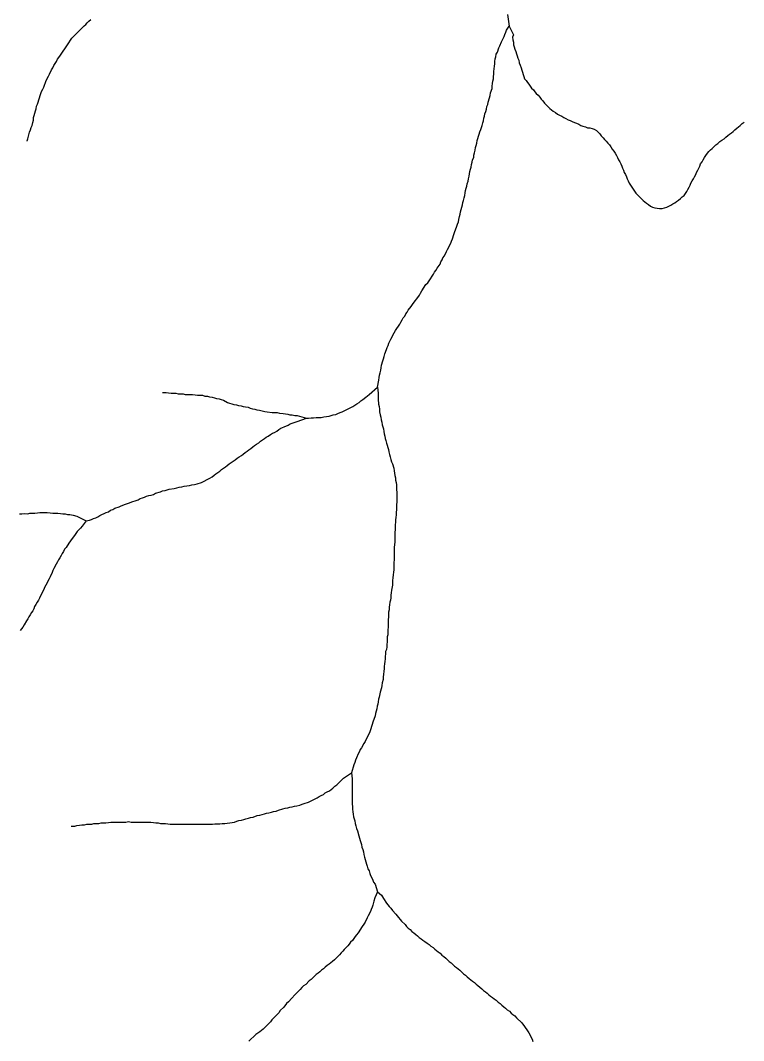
# Model space of a CAD drawing. Extents: x 652.3 to 678, y 7316.9 to 7344.9.
# Drawn here: x 658.975 to 660.603, y 7332.83 to 7335.124 of the extents above; entities that cross this region are included whole.
import ezdxf

# ---------------------------------------------------------------- set-up
doc = ezdxf.new("R2010")
doc.units = 0
doc.header["$LTSCALE"] = 0.032
doc.layers.add('7', color=7, linetype='Continuous', lineweight=25)

msp = doc.modelspace()

# ---------------------------------------------------------------- linework, layer by layer
at = {"layer": '7'}
for points in [[(660.0715, 7335.1377), (660.0748, 7335.1112), (660.0748, 7335.1112)], [(658.9904, 7334.8528), (658.9906, 7334.8536), (658.9918, 7334.8582), (658.9958, 7334.8733), (658.9982, 7334.8781), (658.999, 7334.8836), (659.0014, 7334.8884), (659.003, 7334.8948), (659.0046, 7334.9004), (659.0046, 7334.9059), (659.0062, 7334.9107), (659.0078, 7334.9155), (659.0094, 7334.921), (659.0109, 7334.9258), (659.0117, 7334.9314), (659.0133, 7334.9362), (659.0181, 7334.9505), (659.0197, 7334.9553), (659.0229, 7334.9648), (659.0253, 7334.9696), (659.0277, 7334.9744), (659.0292, 7334.9791), (659.0316, 7334.9847), (659.0332, 7334.9895), (659.038, 7334.999), (659.0404, 7335.0038), (659.0452, 7335.0133), (659.0483, 7335.0181), (659.0507, 7335.0229), (659.0531, 7335.0277), (659.0563, 7335.0324), (659.0587, 7335.0372), (659.0619, 7335.0412), (659.0651, 7335.046), (659.0682, 7335.0507), (659.0778, 7335.0651), (659.081, 7335.0698), (659.0905, 7335.0842), (659.1184, 7335.112), (659.1223, 7335.1152), (659.1255, 7335.1192), (659.1295, 7335.1224), (659.1335, 7335.1263)], [(660.0199, 7334.9091), (660.0207, 7334.9147), (660.0223, 7334.9195), (660.0239, 7334.925), (660.0247, 7334.9306), (660.027, 7334.9354), (660.0278, 7334.9409), (660.031, 7334.9505), (660.0326, 7334.9553), (660.0334, 7334.9616), (660.0366, 7334.9712), (660.0366, 7334.9767), (660.0374, 7334.9823), (660.0382, 7334.9879), (660.0398, 7334.9927), (660.0398, 7334.9982), (660.0406, 7335.0038), (660.0406, 7335.0094), (660.0414, 7335.0157), (660.0422, 7335.0213), (660.043, 7335.0269), (660.043, 7335.0324), (660.0437, 7335.038), (660.0453, 7335.0428), (660.0461, 7335.0484), (660.0485, 7335.0531), (660.0517, 7335.0627), (660.0541, 7335.0674), (660.0581, 7335.0762), (660.0613, 7335.0834), (660.0636, 7335.0881), (660.0652, 7335.0929), (660.0676, 7335.0977), (660.0692, 7335.1025), (660.0748, 7335.1112)], [(660.0748, 7335.1112), (660.0851, 7335.0921), (660.0827, 7335.0865), (660.0835, 7335.081), (660.0851, 7335.0754), (660.0851, 7335.0698), (660.0867, 7335.0651)], [(660.0867, 7335.0651), (660.0875, 7335.0595), (660.0899, 7335.0547), (660.0915, 7335.0491), (660.0931, 7335.0444), (660.0947, 7335.0396), (660.0971, 7335.0348), (660.0979, 7335.0293), (660.1002, 7335.0237), (660.1018, 7335.0181), (660.1034, 7335.0125), (660.105, 7335.0078), (660.1066, 7335.003), (660.1082, 7334.9982), (660.1098, 7334.9934), (660.113, 7334.9895), (660.1162, 7334.9847), (660.1193, 7334.9807), (660.1225, 7334.9767), (660.1257, 7334.972), (660.1297, 7334.968), (660.1329, 7334.964), (660.136, 7334.96), (660.14, 7334.9561), (660.144, 7334.9521), (660.1472, 7334.9473), (660.1512, 7334.9433), (660.1543, 7334.9385), (660.1583, 7334.9346), (660.1623, 7334.9306), (660.1663, 7334.9266), (660.1703, 7334.9234), (660.1742, 7334.9202), (660.179, 7334.9171), (660.1838, 7334.9139), (660.1886, 7334.9115), (660.1933, 7334.9091), (660.1981, 7334.9059), (660.2029, 7334.9035), (660.2077, 7334.9011), (660.2124, 7334.8996), (660.2172, 7334.8972), (660.222, 7334.8948), (660.2268, 7334.8932), (660.2315, 7334.8908), (660.2363, 7334.8884), (660.2411, 7334.8868), (660.2466, 7334.8852), (660.2514, 7334.8828), (660.257, 7334.8828), (660.2618, 7334.8813), (660.2665, 7334.8797), (660.2713, 7334.8765), (660.2753, 7334.8733), (660.2793, 7334.8693), (660.2825, 7334.8645), (660.2864, 7334.8606), (660.2896, 7334.8566), (660.2936, 7334.8526), (660.2968, 7334.8486), (660.3008, 7334.8447), (660.3039, 7334.8399), (660.3071, 7334.8351), (660.3103, 7334.8303), (660.3135, 7334.8256), (660.3167, 7334.8208), (660.3191, 7334.816), (660.3214, 7334.8112), (660.3238, 7334.8065), (660.3262, 7334.8017), (660.3286, 7334.7969), (660.3302, 7334.7921), (660.3326, 7334.7874), (660.3342, 7334.7826), (660.3366, 7334.7778), (660.3389, 7334.773), (660.3405, 7334.7683), (660.3429, 7334.7635), (660.3453, 7334.7587), (660.3485, 7334.7539), (660.3509, 7334.7492), (660.3541, 7334.7452), (660.3572, 7334.7404), (660.3604, 7334.7356), (660.3644, 7334.7317), (660.3684, 7334.7277), (660.3724, 7334.7237), (660.3763, 7334.7197), (660.3803, 7334.7165), (660.3843, 7334.7134), (660.3883, 7334.7102), (660.3931, 7334.707), (660.3978, 7334.7046), (660.4026, 7334.703), (660.4082, 7334.7022), (660.4137, 7334.7014), (660.4193, 7334.7014), (660.4249, 7334.703), (660.4297, 7334.7046), (660.4344, 7334.707), (660.4392, 7334.7086)], [(659.7788, 7334.2996), (659.782, 7334.3155), (659.7828, 7334.3211), (659.7836, 7334.3267), (659.7844, 7334.3322), (659.7859, 7334.3378), (659.7867, 7334.3434), (659.7875, 7334.3489), (659.7907, 7334.3585), (659.7923, 7334.3633), (659.7939, 7334.3688), (659.7955, 7334.3744), (659.7987, 7334.384), (659.8003, 7334.3887), (659.8027, 7334.3935), (659.8042, 7334.3983), (659.8066, 7334.403), (659.809, 7334.4078), (659.8162, 7334.4221), (659.8194, 7334.4269), (659.8289, 7334.4412), (659.8313, 7334.446), (659.8345, 7334.4508), (659.8369, 7334.4556), (659.8401, 7334.4595), (659.8424, 7334.4643), (659.8456, 7334.4683), (659.848, 7334.4731), (659.8544, 7334.481), (659.8576, 7334.4858), (659.8639, 7334.4938), (659.8671, 7334.4985), (659.8735, 7334.5065), (659.8759, 7334.5113), (659.8782, 7334.516), (659.8878, 7334.5304), (659.8918, 7334.5343), (659.895, 7334.5391), (659.9045, 7334.5534), (659.9069, 7334.5582), (659.9101, 7334.5622), (659.9133, 7334.567), (659.9196, 7334.5765), (659.9212, 7334.5813), (659.9244, 7334.5861), (659.926, 7334.5908), (659.9292, 7334.5948), (659.9339, 7334.6044), (659.9363, 7334.6091), (659.9435, 7334.6235), (659.9451, 7334.6282), (659.9475, 7334.633), (659.9507, 7334.6426), (659.9522, 7334.6473), (659.957, 7334.6616), (659.9586, 7334.6664), (659.961, 7334.6712), (659.9618, 7334.6768), (659.9634, 7334.6831), (659.965, 7334.6887), (659.9658, 7334.6943), (659.9674, 7334.699), (659.9682, 7334.7046), (659.9697, 7334.7094), (659.9705, 7334.715), (659.9721, 7334.7197), (659.9737, 7334.7253), (659.9753, 7334.7309), (659.9761, 7334.7364), (659.9769, 7334.742), (659.9785, 7334.7468), (659.9801, 7334.7516), (659.9809, 7334.7571), (659.9825, 7334.7627), (659.9833, 7334.7683), (659.9849, 7334.7738), (659.9857, 7334.7794), (659.9865, 7334.785), (659.988, 7334.7898), (659.9896, 7334.7945), (659.9904, 7334.8001), (659.992, 7334.8057), (659.9928, 7334.8112), (659.9952, 7334.816), (659.9952, 7334.8216), (659.9968, 7334.8264), (659.9984, 7334.8327), (659.9992, 7334.8383), (660.0008, 7334.8431), (660.0024, 7334.8486), (660.0032, 7334.8542), (660.0048, 7334.859), (660.0064, 7334.8638), (660.0079, 7334.8685), (660.0087, 7334.8741), (660.0111, 7334.8789), (660.0143, 7334.8884), (660.0159, 7334.894), (660.0175, 7334.8988), (660.0183, 7334.9043), (660.0199, 7334.9091)], [(660.4392, 7334.7086), (660.4432, 7334.7118), (660.448, 7334.7142), (660.4519, 7334.7173), (660.4559, 7334.7205), (660.4607, 7334.7237), (660.4647, 7334.7277), (660.4686, 7334.7309), (660.4718, 7334.7349), (660.475, 7334.7396), (660.4774, 7334.7444), (660.4798, 7334.7492), (660.4822, 7334.7539), (660.4838, 7334.7587), (660.4869, 7334.7635), (660.4901, 7334.7683), (660.4925, 7334.773), (660.4949, 7334.7778), (660.4965, 7334.7826), (660.4997, 7334.7874), (660.5021, 7334.7921), (660.5045, 7334.7969), (660.506, 7334.8017), (660.5092, 7334.8065), (660.5116, 7334.8112), (660.5148, 7334.816), (660.518, 7334.8208), (660.5212, 7334.8256), (660.5243, 7334.8295), (660.5283, 7334.8335), (660.5323, 7334.8367), (660.5363, 7334.8407), (660.5403, 7334.8447), (660.545, 7334.8478), (660.549, 7334.8518), (660.5538, 7334.855), (660.5586, 7334.8582), (660.5625, 7334.8622), (660.5673, 7334.8653), (660.5713, 7334.8685), (660.5753, 7334.8717), (660.5792, 7334.8749), (660.5832, 7334.8781), (660.5872, 7334.8821), (660.5912, 7334.8852), (660.5952, 7334.8884), (660.5991, 7334.8924), (660.6039, 7334.8956)], [(659.2946, 7334.2877), (659.303, 7334.2877), (659.3085, 7334.2869), (659.3141, 7334.2861), (659.3252, 7334.2861), (659.33, 7334.2845), (659.3412, 7334.2845), (659.3459, 7334.2829), (659.3626, 7334.2829), (659.3682, 7334.2821), (659.3738, 7334.2813), (659.3849, 7334.2813), (659.3905, 7334.2797), (659.3961, 7334.2797), (659.4008, 7334.2781), (659.4064, 7334.2773), (659.412, 7334.2757), (659.4167, 7334.2741), (659.4223, 7334.2734), (659.4271, 7334.2718), (659.4319, 7334.2702), (659.4414, 7334.2654), (659.4557, 7334.2606), (659.4613, 7334.2598), (659.4661, 7334.2582), (659.4716, 7334.2574), (659.4764, 7334.2558), (659.482, 7334.2551), (659.4876, 7334.2543), (659.4923, 7334.2527), (659.4971, 7334.2511), (659.5027, 7334.2503), (659.5075, 7334.2487), (659.513, 7334.2479), (659.5194, 7334.2463), (659.525, 7334.2447), (659.5305, 7334.2439), (659.5417, 7334.2423), (659.5528, 7334.2423), (659.5584, 7334.2415), (659.5663, 7334.2407), (659.5767, 7334.2391), (659.5815, 7334.2375), (659.587, 7334.2375), (659.5926, 7334.236), (659.5982, 7334.236), (659.6189, 7334.2296)], [(659.6189, 7334.2296), (659.6236, 7334.2296), (659.6292, 7334.2304), (659.6348, 7334.2304), (659.6411, 7334.2312), (659.6523, 7334.2312), (659.6578, 7334.2328), (659.6642, 7334.2336), (659.6698, 7334.2344), (659.6745, 7334.236), (659.6793, 7334.2375), (659.6849, 7334.2383), (659.6897, 7334.2407), (659.6944, 7334.2423), (659.6992, 7334.2439), (659.704, 7334.2463), (659.7231, 7334.2558), (659.7279, 7334.259), (659.7326, 7334.2622), (659.7374, 7334.2654), (659.7414, 7334.2686), (659.7454, 7334.2718), (659.7525, 7334.2773), (659.7597, 7334.2829), (659.7788, 7334.2996)], [(659.7788, 7334.2996), (659.7804, 7334.2861), (659.7804, 7334.2726), (659.7812, 7334.2614), (659.7828, 7334.2558), (659.7836, 7334.2503), (659.7836, 7334.2439), (659.7851, 7334.2375), (659.7859, 7334.232), (659.7867, 7334.2264), (659.7883, 7334.2208), (659.7891, 7334.2153), (659.7907, 7334.2105), (659.7923, 7334.2057), (659.7931, 7334.2001), (659.7939, 7334.1946), (659.7955, 7334.1898), (659.7963, 7334.1842), (659.7979, 7334.1795), (659.7987, 7334.1739)], [(659.1231, 7333.9988), (659.1303, 7334.0004), (659.1351, 7334.002), (659.1398, 7334.0044), (659.1446, 7334.006), (659.1494, 7334.0084), (659.1542, 7334.0108), (659.1685, 7334.0179), (659.1733, 7334.0195), (659.178, 7334.0227), (659.1828, 7334.0243), (659.1876, 7334.0275), (659.1971, 7334.0307), (659.2019, 7334.0331), (659.2115, 7334.0362), (659.2162, 7334.0378), (659.221, 7334.0394), (659.2258, 7334.0418), (659.2353, 7334.045), (659.2401, 7334.0466), (659.2449, 7334.049), (659.2497, 7334.0506), (659.2544, 7334.0521), (659.2592, 7334.0545), (659.264, 7334.0561), (659.2695, 7334.0569), (659.2743, 7334.0585), (659.2791, 7334.0609), (659.2902, 7334.0641), (659.295, 7334.0665), (659.3006, 7334.0673), (659.3101, 7334.0705), (659.3213, 7334.072), (659.3268, 7334.0736), (659.3324, 7334.0744), (659.3388, 7334.0752), (659.3435, 7334.0768), (659.3499, 7334.0776), (659.3555, 7334.0784), (659.361, 7334.08), (659.3666, 7334.0808), (659.373, 7334.0824), (659.3825, 7334.0856), (659.4016, 7334.0951), (659.4064, 7334.0983), (659.4112, 7334.1015), (659.4152, 7334.1047), (659.4191, 7334.1078), (659.4239, 7334.111), (659.4279, 7334.1142), (659.4319, 7334.1174), (659.4366, 7334.1206), (659.4406, 7334.1238), (659.4446, 7334.1269), (659.4494, 7334.1301), (659.4541, 7334.1333), (659.4581, 7334.1365), (659.4629, 7334.1397), (659.4677, 7334.1429), (659.4724, 7334.146), (659.4764, 7334.1492), (659.4812, 7334.1524), (659.4852, 7334.1556), (659.4892, 7334.1588), (659.4939, 7334.162), (659.4979, 7334.1651), (659.5019, 7334.1683), (659.5067, 7334.1715), (659.5114, 7334.1747), (659.5154, 7334.1779), (659.5202, 7334.1811), (659.5242, 7334.1842), (659.5281, 7334.1874), (659.5329, 7334.1898), (659.5377, 7334.193), (659.5425, 7334.1962), (659.5472, 7334.1978), (659.552, 7334.2009), (659.5568, 7334.2041), (659.5616, 7334.2073), (659.5687, 7334.2105), (659.5775, 7334.2145), (659.5822, 7334.2169), (659.587, 7334.2184), (659.5982, 7334.2224)], [(659.5982, 7334.2224), (659.6189, 7334.2296), (659.6189, 7334.2296)], [(659.7987, 7334.1739), (659.8034, 7334.1596), (659.8042, 7334.154), (659.8058, 7334.1484), (659.8074, 7334.1429), (659.809, 7334.1373), (659.8106, 7334.1317), (659.8122, 7334.1269), (659.8154, 7334.1174), (659.8162, 7334.1118), (659.817, 7334.1063), (659.8178, 7334.1007), (659.8194, 7334.0959), (659.8194, 7334.0903), (659.821, 7334.0856), (659.8218, 7334.08), (659.8218, 7334.0689), (659.8225, 7334.0633), (659.8225, 7334.041), (659.8218, 7334.0354), (659.8218, 7334.0243), (659.821, 7334.0179), (659.821, 7334.0124), (659.8202, 7334.0068), (659.8194, 7334.0012), (659.8194, 7333.9957), (659.8186, 7333.9901), (659.8186, 7333.9789), (659.8178, 7333.9734), (659.8178, 7333.9511), (659.817, 7333.9455), (659.8162, 7333.9392), (659.8162, 7333.9113), (659.8154, 7333.9057), (659.8154, 7333.889), (659.8146, 7333.8835), (659.8138, 7333.8779), (659.813, 7333.8707), (659.8122, 7333.8652), (659.8122, 7333.854), (659.8106, 7333.8429), (659.8098, 7333.8373), (659.809, 7333.8317), (659.809, 7333.8262), (659.8082, 7333.8206), (659.8066, 7333.8158), (659.8058, 7333.8103), (659.805, 7333.8047), (659.805, 7333.7991), (659.8034, 7333.7936), (659.8034, 7333.7824), (659.8027, 7333.7768), (659.8027, 7333.7601), (659.8019, 7333.7538), (659.8019, 7333.7426), (659.8003, 7333.7379), (659.8003, 7333.7267), (659.7995, 7333.7211), (659.7995, 7333.7156), (659.7987, 7333.71), (659.7971, 7333.7052), (659.7971, 7333.6997), (659.7963, 7333.6941), (659.7963, 7333.6885), (659.7955, 7333.683), (659.7947, 7333.6774), (659.7939, 7333.6718), (659.7939, 7333.6662), (659.7931, 7333.6607), (659.7923, 7333.6535), (659.7915, 7333.6479), (659.7915, 7333.6424), (659.7891, 7333.6344), (659.7883, 7333.6288), (659.7875, 7333.6233), (659.7844, 7333.6137), (659.7828, 7333.6026), (659.7812, 7333.5978), (659.7804, 7333.5922), (659.7796, 7333.5867), (659.778, 7333.5819), (659.7772, 7333.5763), (659.7756, 7333.5708), (659.774, 7333.566), (659.7732, 7333.5604), (659.7684, 7333.5461), (659.7668, 7333.5413), (659.7621, 7333.527), (659.7605, 7333.5222), (659.7533, 7333.5079), (659.7509, 7333.5031), (659.7478, 7333.4984), (659.743, 7333.4888), (659.7398, 7333.4848), (659.7382, 7333.48), (659.735, 7333.4753), (659.7318, 7333.4657), (659.7295, 7333.461), (659.7279, 7333.4554), (659.7255, 7333.4506), (659.7199, 7333.4323)], [(658.9728, 7334.0148), (658.9783, 7334.0148), (658.9839, 7334.0155), (658.9918, 7334.0148), (658.9966, 7334.0163), (659.0078, 7334.0163), (659.0133, 7334.0171), (659.0189, 7334.0179), (659.0356, 7334.0179), (659.042, 7334.0171), (659.0483, 7334.0163), (659.0595, 7334.0163), (659.0651, 7334.0155), (659.0706, 7334.0148), (659.0762, 7334.0148), (659.081, 7334.0132), (659.0865, 7334.0132), (659.0937, 7334.0116), (659.1024, 7334.0092), (659.1231, 7333.9988)], [(659.1231, 7333.9988), (659.1144, 7333.9869), (659.1104, 7333.9829), (659.1064, 7333.9789), (659.1032, 7333.975), (659.1001, 7333.9702), (659.0969, 7333.9662), (659.0913, 7333.9591), (659.0841, 7333.9487), (659.0778, 7333.9392), (659.0746, 7333.9352), (659.0722, 7333.9304), (659.069, 7333.9256), (659.0666, 7333.9209), (659.0635, 7333.9161), (659.0611, 7333.9113), (659.0587, 7333.9065), (659.0555, 7333.9018), (659.0507, 7333.8922), (659.0483, 7333.8874), (659.0468, 7333.8827), (659.042, 7333.8731), (659.0396, 7333.8683), (659.0324, 7333.854), (659.0292, 7333.8492), (659.0277, 7333.8445), (659.0205, 7333.8302), (659.0181, 7333.8254), (659.0157, 7333.8206), (659.0125, 7333.8158), (659.0101, 7333.8111), (659.007, 7333.8063), (659.0054, 7333.8015), (659.003, 7333.7967), (658.9998, 7333.7928), (658.9974, 7333.788), (658.9942, 7333.7832), (658.9918, 7333.7784), (658.9887, 7333.7745), (658.9839, 7333.7649), (658.9807, 7333.7601), (658.9743, 7333.7522)], [(659.0897, 7333.3122), (659.0977, 7333.3122), (659.1024, 7333.3138), (659.108, 7333.3145), (659.1136, 7333.3153), (659.1192, 7333.3153), (659.1247, 7333.3169), (659.1359, 7333.3169), (659.1406, 7333.3185), (659.1518, 7333.3185), (659.1566, 7333.3201), (659.1677, 7333.3201), (659.1733, 7333.3209), (659.1788, 7333.3217), (659.2123, 7333.3217), (659.2186, 7333.3225), (659.2242, 7333.3217), (659.2687, 7333.3217), (659.2743, 7333.3209), (659.2799, 7333.3201), (659.2855, 7333.3201), (659.2902, 7333.3185), (659.3014, 7333.3185), (659.3125, 7333.3169), (659.4072, 7333.3169), (659.4128, 7333.3177), (659.4239, 7333.3177), (659.4295, 7333.3185), (659.435, 7333.3185), (659.4406, 7333.3193), (659.4462, 7333.3201), (659.4518, 7333.3209), (659.4573, 7333.3217), (659.4621, 7333.3233), (659.4669, 7333.3249), (659.4724, 7333.3257), (659.478, 7333.3273), (659.4828, 7333.3289), (659.4884, 7333.3305), (659.4931, 7333.3321), (659.4987, 7333.3328), (659.5082, 7333.336), (659.5138, 7333.3368), (659.5194, 7333.3384), (659.5242, 7333.34), (659.5289, 7333.3416), (659.5345, 7333.3424), (659.5401, 7333.344), (659.5449, 7333.3456), (659.5504, 7333.3464), (659.556, 7333.348), (659.5655, 7333.3511), (659.5711, 7333.3527), (659.5767, 7333.3535), (659.5815, 7333.3551), (659.587, 7333.3559), (659.5918, 7333.3575), (659.5974, 7333.3583), (659.6037, 7333.3599), (659.6093, 7333.3615), (659.6141, 7333.3631), (659.6236, 7333.3663), (659.6427, 7333.3758), (659.6475, 7333.379), (659.6523, 7333.3814), (659.657, 7333.3838), (659.661, 7333.387), (659.6658, 7333.3893), (659.6706, 7333.3917), (659.6745, 7333.3949), (659.6785, 7333.3981), (659.6825, 7333.4021), (659.6873, 7333.4053), (659.6952, 7333.4132), (659.7024, 7333.4204), (659.7199, 7333.4323)], [(659.7199, 7333.4323), (659.7215, 7333.4188), (659.7215, 7333.3623), (659.7223, 7333.3559), (659.7223, 7333.3504), (659.7231, 7333.3448), (659.7239, 7333.3392), (659.7247, 7333.3336), (659.7263, 7333.3289), (659.7279, 7333.3241), (659.7287, 7333.3185), (659.7302, 7333.313), (659.7318, 7333.3074), (659.7334, 7333.3018), (659.7366, 7333.2907), (659.7382, 7333.2851), (659.7398, 7333.2803), (659.743, 7333.2708), (659.7438, 7333.2652), (659.7454, 7333.2596), (659.747, 7333.2549), (659.7478, 7333.2485), (659.7493, 7333.2429), (659.7509, 7333.2374), (659.7525, 7333.2318), (659.7541, 7333.227), (659.7557, 7333.2222), (659.7573, 7333.2167), (659.7597, 7333.2119), (659.7613, 7333.2063), (659.7629, 7333.2016), (659.7661, 7333.196), (659.7684, 7333.1912), (659.77, 7333.1864), (659.7732, 7333.1817), (659.7788, 7333.165)], [(659.7788, 7333.165), (659.7724, 7333.1514), (659.7708, 7333.1435), (659.7684, 7333.1347), (659.7668, 7333.1299), (659.7645, 7333.1252), (659.7629, 7333.1204), (659.7581, 7333.1109), (659.7557, 7333.1061), (659.7509, 7333.0965), (659.7478, 7333.0918), (659.7446, 7333.087), (659.735, 7333.0727), (659.7318, 7333.0679), (659.7287, 7333.0639), (659.7255, 7333.0599), (659.7223, 7333.0552), (659.7183, 7333.0512), (659.7151, 7333.0472), (659.7119, 7333.0432), (659.704, 7333.0353), (659.7008, 7333.0313), (659.6968, 7333.0273), (659.6936, 7333.0233), (659.6897, 7333.0193), (659.6857, 7333.0154), (659.6817, 7333.0114), (659.6777, 7333.0082), (659.6738, 7333.005), (659.6698, 7333.0018), (659.6658, 7332.9987), (659.661, 7332.9955), (659.657, 7332.9915), (659.6531, 7332.9883), (659.6491, 7332.9851), (659.6451, 7332.9819), (659.6411, 7332.9788), (659.6372, 7332.9748), (659.6332, 7332.9716), (659.6292, 7332.9676), (659.6252, 7332.9644), (659.6173, 7332.9565), (659.6125, 7332.9533), (659.6085, 7332.9493), (659.6045, 7332.9453), (659.5926, 7332.9334), (659.5862, 7332.9255), (659.5783, 7332.9175), (659.5743, 7332.9135), (659.5679, 7332.9056), (659.56, 7332.8976), (659.5568, 7332.8928), (659.5409, 7332.8769), (659.5377, 7332.8721), (659.5258, 7332.8602), (659.5218, 7332.8562), (659.5178, 7332.853), (659.5138, 7332.8499), (659.5098, 7332.8467), (659.5051, 7332.8435), (659.5011, 7332.8403), (659.4931, 7332.8324), (659.4892, 7332.8292)], [(659.7788, 7333.165), (659.7875, 7333.157), (659.7923, 7333.1498), (659.7987, 7333.1395), (659.805, 7333.1315), (659.809, 7333.1276), (659.8122, 7333.1228), (659.8202, 7333.1148), (659.8233, 7333.1109), (659.8329, 7333.0989), (659.8408, 7333.091), (659.844, 7333.087), (659.848, 7333.083), (659.852, 7333.0798), (659.856, 7333.0758), (659.8607, 7333.0727), (659.8647, 7333.0687), (659.8687, 7333.0655), (659.8727, 7333.0623), (659.8767, 7333.0591), (659.8806, 7333.0559), (659.8854, 7333.0528), (659.8902, 7333.0496), (659.895, 7333.0464), (659.8989, 7333.0424), (659.9037, 7333.0392), (659.9077, 7333.0361), (659.9117, 7333.0329), (659.9156, 7333.0297), (659.9196, 7333.0265), (659.9236, 7333.0225), (659.9284, 7333.0193), (659.9324, 7333.0154), (659.9363, 7333.0114), (659.9403, 7333.0082), (659.9443, 7333.005), (659.9483, 7333.001), (659.9522, 7332.9979), (659.9562, 7332.9947), (659.9602, 7332.9915), (659.9642, 7332.9883), (659.9721, 7332.9804), (659.9769, 7332.9772), (659.9809, 7332.9732), (659.9849, 7332.97), (659.9888, 7332.9668), (659.9928, 7332.9636), (659.9968, 7332.9605), (660.0008, 7332.9573), (660.0048, 7332.9541), (660.0087, 7332.9501), (660.0135, 7332.9469), (660.0175, 7332.943), (660.0215, 7332.9398), (660.0254, 7332.9366), (660.0294, 7332.9334), (660.0334, 7332.9302), (660.0374, 7332.927), (660.0414, 7332.9239), (660.0461, 7332.9207), (660.0501, 7332.9167), (660.0549, 7332.9135), (660.0589, 7332.9095), (660.0628, 7332.9064), (660.0668, 7332.9032), (660.0708, 7332.8992), (660.0756, 7332.896), (660.0796, 7332.892), (660.0835, 7332.8889), (660.0875, 7332.8857), (660.0915, 7332.8817), (660.1034, 7332.8698), (660.1098, 7332.8618), (660.1162, 7332.8523), (660.1193, 7332.8475), (660.1265, 7332.8332), (660.1281, 7332.8284)]]:
    msp.add_lwpolyline(points, dxfattribs=at)

doc.saveas('drawing.dxf')
